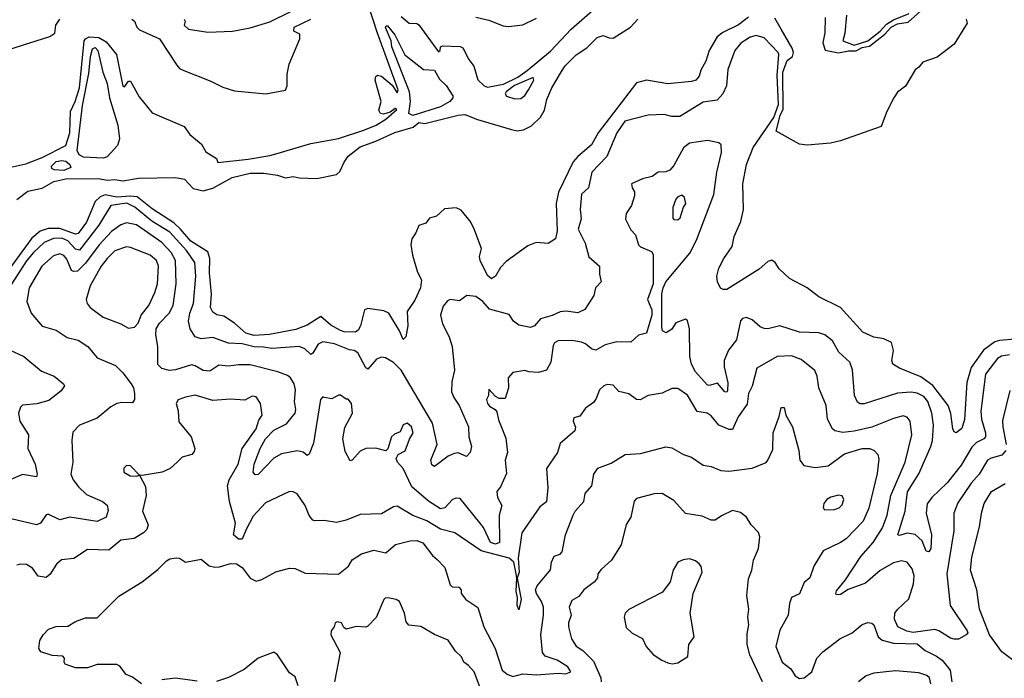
# Model space of a CAD drawing. Extents: x 1552033 to 1694788, y 811965 to 917215.
# Tile 421 of 632: x 1643840 to 1648860, y 852793 to 856153. Entities that reach past the tile are written whole.
import ezdxf

# ---------------------------------------------------------------- set-up
doc = ezdxf.new("R2010")
doc.units = 0

msp = doc.modelspace()

# ---------------------------------------------------------------- linework, layer by layer
at = {"layer": '0CON20XD'}
for points in [[(1643795, 855400.8), (1643871.6, 855418.4), (1643955, 855449.8), (1644075, 855511.6), (1644096.1, 855575), (1644098.6, 855685), (1644122.9, 855735), (1644144.2, 855805), (1644168.3, 856045), (1644175, 856056.1), (1644194.4, 856065.6), (1644242.8, 856062.8), (1644280.4, 856040.4), (1644333.9, 855975), (1644365, 855813.1), (1644375, 855810.6), (1644395, 855840), (1644405, 855838.8), (1644449.1, 855759.1), (1644515, 855677.1), (1644677.9, 855607.9), (1644707.9, 855567.9), (1644767.1, 855517.1), (1644788.9, 855478.9), (1644843.3, 855445), (1644850, 855425), (1645005, 855441.5), (1645115, 855459.8), (1645157.3, 855472.7), (1645325, 855521.4), (1645465, 855547.3), (1645595, 855590), (1645657.7, 855615), (1645706.9, 855645), (1645762.5, 855695), (1645755, 855700), (1645728.6, 855681.4), (1645695, 855670.8), (1645680, 855675), (1645671.7, 855691.7), (1645682.7, 855735), (1645652.5, 855845), (1645655, 855863.8), (1645665, 855870), (1645685, 855864.2), (1645739.1, 855819.1), (1645765, 855780), (1645769.4, 855795), (1645663.8, 856083.8), (1645614.5, 856235)], [(1644678.8, 856155), (1644684, 856145), (1644679.2, 856125), (1644700, 856105), (1644799.2, 856089.2), (1644925.1, 856094.9), (1645015, 856111.3), (1645115, 856141.4), (1645222.2, 856195)], [(1645785, 856168.8), (1645825, 856134.5), (1645865, 856134.3), (1645875, 856127.1), (1645975, 855989.2), (1645983.8, 855995), (1645985.7, 856015), (1645995, 856020), (1646085, 856016.1), (1646099.2, 856009.2), (1646129.7, 855949.7), (1646155.7, 855915), (1646175, 855846.2), (1646208.8, 855815), (1646225, 855809.1), (1646306.3, 855823.7), (1646379.5, 855860.5), (1646427, 855893), (1646547, 855993), (1646650.8, 856105), (1646759.6, 856200.4)], [(1647946.3, 856163.6), (1647945.2, 856085.2), (1647934.3, 856035.7), (1647946.8, 855996.8), (1648015, 855984.3), (1648065, 855994.4), (1648105, 855994.4), (1648135, 856010.7), (1648172.6, 856017.4), (1648251.6, 856078.4), (1648283.9, 856115), (1648315, 856132.1), (1648369.4, 856140.6), (1648465, 856225.1)], [(1643195.7, 856155), (1643185.4, 856045), (1643186.6, 855936.6), (1643201.1, 855891.1), (1643240, 855855), (1643253.3, 855825), (1643227.8, 855765), (1643237.5, 855757.5), (1643255, 855756.4), (1643300.6, 855769.4), (1643343.5, 855786.5), (1643395, 855827.6), (1643475, 855874.1), (1643505, 855882), (1643565, 855880), (1643635, 855912.9), (1643680.3, 855919.7), (1643757.3, 855985), (1643785, 856001.6), (1643993.4, 856066.6), (1644019.2, 856085), (1644024.5, 856125), (1644044.2, 856155)], [(1647555, 856165.8), (1647505, 856126.2), (1647425, 856088.1), (1647396.8, 856065), (1647356, 855995), (1647338.3, 855941.7), (1647312.5, 855895), (1647305, 855864.2), (1647286.9, 855845), (1647265, 855837.1), (1647145, 855825.2), (1647035, 855844.5), (1646985, 855831.2), (1646789.3, 855575), (1646754.7, 855515), (1646685.1, 855454.9), (1646662.4, 855427.6), (1646586.5, 855273.5), (1646574.5, 855215), (1646580, 855075), (1646571.9, 855035), (1646535, 855010.5), (1646473.3, 855016.7), (1646431, 854999), (1646320.8, 854919.2), (1646291.7, 854888.3), (1646265, 854843.9), (1646245, 854831.1), (1646225, 854847.1), (1646187, 854925), (1646184.7, 854945), (1646193.8, 854985), (1646155, 855090), (1646136.2, 855125), (1646090.5, 855180.5), (1646065, 855193.8), (1646005, 855187.5), (1645965, 855151.2), (1645929.5, 855140.5), (1645910, 855115), (1645875, 855103.3), (1645860, 855065), (1645840, 855035), (1645834.1, 855005.9), (1645842.2, 854952.3), (1645868.9, 854865), (1645888.7, 854825), (1645884, 854785), (1645855, 854722.1), (1645816, 854665), (1645818.9, 854591.1), (1645808.1, 854535), (1645795, 854522), (1645777.1, 854565), (1645722.2, 854655), (1645696.8, 854666.8), (1645615, 854680), (1645597.9, 854672.1), (1645578.2, 854591.8), (1645565, 854568.5), (1645551.6, 854558.4), (1645495, 854560.4), (1645475, 854567.5), (1645426.3, 854595), (1645375, 854637.9), (1645305.7, 854594.3), (1645247.6, 854572.4), (1645113.5, 854546.5), (1645035, 854541.7), (1644992.8, 854552.8), (1644935, 854605.2), (1644880.2, 854640.2), (1644845, 854647.3), (1644825, 854661.1), (1644812.5, 854685), (1644817.2, 854752.7), (1644807.8, 854862.2), (1644809.5, 854935), (1644798.6, 854968.6), (1644712.4, 855022.4), (1644660.3, 855085), (1644625.9, 855115.9), (1644515, 855188.1), (1644438.9, 855248.9), (1644405, 855253), (1644335, 855247.2), (1644275, 855260.2), (1644250.8, 855249.2), (1644223.9, 855225), (1644180.2, 855119.8), (1644138.5, 855061.5), (1644125, 855059.4), (1644045, 855087.7), (1643985, 855087.5), (1643945, 855073.5), (1643902.2, 855037.8), (1643754.5, 854835.5)], [(1643825.8, 855235), (1643881.9, 855278.1), (1643955, 855293.1), (1644013.2, 855326.8), (1644075, 855341.4), (1644242.3, 855342.3), (1644285, 855333.9), (1644325, 855337.2), (1644365, 855331.1), (1644445, 855344.8), (1644635, 855348.1), (1644679.5, 855339.5), (1644725, 855292.4), (1644775, 855280), (1644825, 855292.7), (1644922.9, 855347.1), (1645015, 855369.5), (1645085, 855370.7), (1645155, 855359.2), (1645195, 855345.4), (1645235, 855352.9), (1645265.4, 855345.4), (1645355, 855343.1), (1645455, 855363.1), (1645472.1, 855377.9), (1645493.5, 855426.5), (1645514.1, 855455.9), (1645575, 855504.9), (1645655, 855532.9), (1645752.4, 855577.6), (1645846.1, 855603.9), (1645875, 855628.2), (1645905, 855622.9), (1646075, 855666.3), (1646109.7, 855669.7), (1646174.4, 855644.4), (1646347, 855593), (1646376.6, 855586.6), (1646408.3, 855591.7), (1646448.7, 855611.3), (1646495.8, 855655), (1646515, 855690.6), (1646527.8, 855745), (1646553.5, 855805), (1646601.5, 855888.5), (1646621.8, 855918.2), (1646676.9, 855973.1), (1646731.3, 856008.7), (1646785, 856062.2), (1646815, 856071.5), (1646845, 856060), (1646865, 856059.2), (1646953.6, 856115), (1646992.2, 856155)], [(1644412.2, 856155), (1644425.5, 856145), (1644437.3, 856115), (1644451.3, 856101.3), (1644552.9, 856055), (1644640.9, 855920.9), (1644655, 855904), (1644676, 855894), (1644815, 855840), (1644875, 855808), (1644935, 855790), (1645095, 855774), (1645195, 855793.8), (1645204.4, 855815), (1645202.8, 855875), (1645213.1, 855926.9), (1645268.8, 856055), (1645268.8, 856078.8), (1645237.5, 856095), (1645240, 856115), (1645325, 856156.4)], [(1646165.5, 856165.5), (1646231.3, 856151.3), (1646305, 856121.4), (1646332.3, 856117.7), (1646405, 856127.5), (1646475, 856160)], [(1648665.8, 856155), (1648670, 856135), (1648605, 856027.5), (1648518.3, 855961.7), (1648445, 855936.2), (1648425, 855910), (1648405, 855896.7), (1648355.8, 855814.2), (1648315, 855782.5), (1648296.7, 855755), (1648261.2, 855685), (1648232, 855608), (1648025, 855534.2), (1647973.6, 855523.6), (1647855, 855513.3), (1647815, 855517.5), (1647697.5, 855585), (1647717.2, 855665), (1647733.1, 855696.9), (1647730.4, 855885), (1647752.3, 855945), (1647779.8, 855965), (1647784.6, 855985), (1647778.4, 856008.4), (1647723, 856105), (1647690.3, 856160.3)], [(1648054.8, 856175.2), (1648046.5, 856083.5), (1648036.2, 856045), (1648095, 856023.5), (1648164, 856045), (1648227.7, 856095), (1648260.1, 856129.9), (1648295, 856152.7), (1648375, 856184.5)], [(1645845, 855664.6), (1645824.5, 855675), (1645832.8, 855735), (1645826.7, 855785), (1645736.9, 856015), (1645733.8, 856045), (1645705, 856112.5), (1645708.3, 856121.7), (1645715, 856121.2), (1645752.5, 856075), (1645803.4, 855973.4), (1645898.1, 855898.1), (1645955, 855895.6), (1645980.1, 855850.1), (1646015, 855816.9), (1646049.1, 855765), (1646049.1, 855755), (1646032.5, 855735), (1645985, 855708.4), (1645845, 855664.6)], [(1648916.2, 854523.8), (1648835.9, 854515.9), (1648811.2, 854508.8), (1648753.4, 854466.6), (1648691.5, 854378.5), (1648668.3, 854301.7), (1648657.4, 854112.6), (1648643.3, 854066.7), (1648615, 854045.8), (1648605, 854050.9), (1648598.4, 854065), (1648586.9, 854143.1), (1648574, 854185), (1648496.1, 854286.1), (1648435, 854331.7), (1648325.5, 854375.5), (1648292, 854395), (1648285.7, 854415), (1648295.4, 854465), (1648285, 854505.4), (1648245, 854525.3), (1648195, 854532.9), (1648138.3, 854558.3), (1648025, 854684.5), (1647915, 854739.4), (1647855.7, 854785), (1647765, 854832.5), (1647711.7, 854881.7), (1647691.2, 854915), (1647675, 854926.2), (1647655, 854920), (1647609.6, 854880.4), (1647445, 854776.4), (1647426.2, 854776.2), (1647413.1, 854783.1), (1647397.1, 854815), (1647394.6, 854845), (1647404, 854885), (1647430, 854935), (1647472.2, 854995), (1647483.3, 855046.7), (1647517.3, 855122.7), (1647530, 855185), (1647526.4, 855315), (1647544.7, 855415), (1647579.3, 855500.7), (1647685.4, 855654.6), (1647708.9, 855721.1), (1647701.9, 855868.1), (1647710.5, 855975), (1647706.7, 855985), (1647635, 856060.8), (1647595, 856071.8), (1647565, 856063.6), (1647516.9, 856033.1), (1647486.9, 855995), (1647451.1, 855898.9), (1647443.8, 855815), (1647425.5, 855775), (1647396.8, 855743.2), (1647325, 855732.1), (1647205, 855658.8), (1647165, 855659.2), (1647125, 855669.2), (1647045, 855666.7), (1646925, 855635.4), (1646884.8, 855575), (1646833.8, 855455), (1646757.5, 855375), (1646739.2, 855295), (1646705, 855262), (1646697.5, 855185), (1646702.9, 855137.1), (1646687.5, 855085), (1646723, 855013), (1646742.3, 854942.3), (1646795.7, 854895), (1646795.5, 854855), (1646804, 854815), (1646775.7, 854784.3), (1646766.7, 854745), (1646720.8, 854675), (1646685, 854656.9), (1646626, 854666), (1646595, 854661.8), (1646555, 854643.6), (1646495, 854627.3), (1646465, 854590.6), (1646445, 854581.9), (1646384.3, 854594.3), (1646357.8, 854615), (1646335, 854649.2), (1646235.8, 854675.8), (1646201.4, 854715), (1646165, 854741.5), (1646120, 854745), (1646081.7, 854718.3), (1646035, 854725.6), (1646021.1, 854718.9), (1645999.1, 854690.9), (1645986.2, 854645), (1645995, 854601.2), (1646030, 854535), (1646045.4, 854485.4), (1646057.1, 854365), (1646044, 854306), (1646042, 854255), (1646053.9, 854225), (1646080.8, 854185), (1646127.5, 854075), (1646130, 854025), (1646144, 853975), (1646135.8, 853944.2), (1646117.5, 853925), (1646075, 853942.5), (1646055, 853939.6), (1646024.7, 853925.3), (1645955, 853873.1), (1645941.7, 853881.7), (1645935.7, 853905), (1645968.4, 853985), (1645944.5, 854094.5), (1645784.4, 854365), (1645745, 854404.4), (1645705, 854427.5), (1645685, 854431.4), (1645658.7, 854421.3), (1645615, 854370), (1645605, 854376), (1645564, 854454), (1645545.6, 854465.6), (1645520.9, 854469.1), (1645445, 854499.4), (1645385, 854510.2), (1645362.4, 854497.6), (1645335, 854450.9), (1645325, 854444.5), (1645293, 854473), (1645265, 854485.5), (1645125, 854474.8), (1645082.8, 854482.8), (1645035, 854483.4), (1644975, 854499), (1644905, 854503.1), (1644825, 854530.8), (1644764.7, 854524.7), (1644735, 854534.3), (1644709.2, 854575), (1644700.6, 854615), (1644706.5, 854655), (1644726.2, 854705), (1644738, 854845), (1644732.4, 854915), (1644690.4, 854975), (1644605, 855068.7), (1644514.4, 855124.4), (1644426.4, 855196.4), (1644386.5, 855216.5), (1644305, 855204.6), (1644243.5, 855105), (1644145, 854977.7), (1644125, 854981.6), (1644086, 855025), (1644055, 855038.9), (1644012.7, 855037.3), (1643964.1, 855015.9), (1643910.2, 854965), (1643875, 854921.9), (1643795, 854798.9)], [(1644265, 855447), (1644165, 855452.2), (1644142.8, 855462.8), (1644132.6, 855485), (1644160.7, 855715), (1644192.2, 855877.8), (1644201, 855965), (1644211.9, 856005), (1644225, 856011.2), (1644238.4, 855995), (1644263.7, 855885), (1644285, 855827.1), (1644297.2, 855755), (1644340, 855615), (1644348.6, 855545), (1644339, 855511), (1644285, 855453.9), (1644265, 855447)], [(1646365, 855748.8), (1646395, 855751.5), (1646415, 855766.9), (1646434.6, 855795), (1646461.1, 855845), (1646457.4, 855857.4), (1646362, 855818), (1646320, 855785), (1646314.5, 855774.5), (1646322.7, 855762.7), (1646365, 855748.8)], [(1648886.2, 854443.8), (1648845, 854435.8), (1648824.6, 854425), (1648764.3, 854345), (1648740.8, 854155), (1648743.3, 854115), (1648764.2, 854045), (1648764.7, 854025), (1648755.9, 854014.1), (1648717.9, 853995), (1648695, 853972.5), (1648640.2, 853879.8), (1648569.4, 853790.6), (1648490.7, 853715), (1648467.4, 853682.6), (1648461.9, 853635), (1648488.6, 853525), (1648485.3, 853455), (1648475, 853438.1), (1648460.8, 853440.8), (1648441.8, 853495), (1648405.8, 853525.8), (1648365, 853533.5), (1648325, 853521.9), (1648316.7, 853525), (1648353.9, 853645), (1648366.2, 853743.8), (1648423.9, 853836.1), (1648486.1, 853975), (1648493.8, 854006.2), (1648498.8, 854085), (1648491, 854145), (1648470.4, 854205), (1648450.4, 854230.4), (1648415, 854247.3), (1648385, 854252), (1648315, 854247.5), (1648145, 854192.8), (1648125, 854193.2), (1648111.1, 854201.1), (1648095.9, 854235), (1648086.4, 854366.4), (1648072.9, 854405), (1648015.9, 854455.9), (1647983.3, 854515), (1647945, 854545.5), (1647915, 854555.4), (1647815, 854558.8), (1647715, 854591.1), (1647655, 854576.5), (1647635, 854577.5), (1647615, 854586.7), (1647575, 854622.2), (1647545, 854633.3), (1647525, 854628.1), (1647515, 854616), (1647495, 854519.2), (1647453.2, 854466.8), (1647431.9, 854415), (1647431.8, 854381.8), (1647450.4, 854299.6), (1647448.4, 854261.6), (1647445, 854253.1), (1647435, 854253.8), (1647398.3, 854298.3), (1647355, 854287.1), (1647345, 854289.7), (1647285, 854357.1), (1647265.3, 854395), (1647255.8, 854435), (1647254.1, 854575), (1647245, 854618), (1647234.1, 854625.9), (1647185, 854605.8), (1647165, 854574.2), (1647136.1, 854556.1), (1647118, 854565), (1647113.1, 854585), (1647114.5, 854754.5), (1647120, 854785), (1647134, 854816), (1647257.4, 854962.6), (1647291.1, 855028.9), (1647378.2, 855261.8), (1647394.8, 855375), (1647417.6, 855475), (1647416.4, 855515), (1647405, 855525.5), (1647347.2, 855537.2), (1647255, 855522.5), (1647225, 855499.7), (1647175, 855408.5), (1647155, 855385.4), (1647135, 855377.5), (1647095, 855374.4), (1647065, 855352.9), (1647015, 855341.4), (1646960, 855315), (1646962, 855295), (1646974.6, 855274.6), (1646974.6, 855254.6), (1646960, 855205), (1646931.4, 855165), (1646929.4, 855135), (1646955, 855081.2), (1646979.4, 855055), (1646995, 855004.2), (1647005, 854994.4), (1647060.7, 854970.7), (1647069.6, 854955), (1647069.7, 854805), (1647040, 854725), (1647062.7, 854672.7), (1647062.9, 854645), (1647035, 854554), (1646995, 854544.2), (1646955, 854507.1), (1646885, 854508.6), (1646825, 854494.5), (1646777.1, 854467.1), (1646755, 854474.3), (1646725, 854500), (1646705, 854508.1), (1646655, 854516.2), (1646585, 854514), (1646565.8, 854504.2), (1646559.1, 854490.9), (1646548.1, 854405), (1646525.6, 854364.4), (1646485, 854353.3), (1646436, 854356), (1646415, 854363.3), (1646355, 854353.3), (1646330.8, 854325), (1646331.9, 854275), (1646315, 854220), (1646285, 854220), (1646265, 854230), (1646231.7, 854268.3), (1646230, 854235), (1646220, 854215), (1646224.2, 854195), (1646235, 854181.2), (1646264.3, 854164.3), (1646271.9, 854151.9), (1646281.7, 854111.7), (1646318.7, 854018.7), (1646326.4, 853945), (1646315.6, 853905), (1646322.5, 853837.5), (1646291.1, 853768.9), (1646272.2, 853745), (1646276.4, 853715), (1646297.3, 853675), (1646284.8, 853625), (1646286.4, 853485), (1646265, 853476.3), (1646240, 853485), (1646205, 853561.8), (1646186, 853586), (1646085, 853709.5), (1646065, 853711.8), (1646046, 853705), (1646007.6, 853662.4), (1645985, 853657.9), (1645925, 853696.2), (1645839.2, 853769.2), (1645795, 853862.5), (1645766.2, 853895), (1645758.8, 853915), (1645768.8, 853935), (1645805, 853954), (1645827.3, 854012.7), (1645846.5, 854045), (1645836.9, 854075), (1645815, 854094), (1645795, 854086.7), (1645779.5, 854050.5), (1645750.9, 854039.1), (1645735.6, 854025), (1645716.7, 853963.3), (1645707.1, 853952.9), (1645655, 853967.1), (1645605, 853964.5), (1645575, 853951.9), (1645535, 853905.7), (1645525, 853902.9), (1645499.4, 853949.4), (1645487.3, 854015), (1645498.1, 854071.9), (1645536, 854145), (1645530.8, 854195), (1645515, 854217.5), (1645505, 854217.5), (1645475, 854237.5), (1645465, 854237.5), (1645431.7, 854218.3), (1645392.5, 854225), (1645385, 854228.8), (1645373.3, 854215), (1645337.8, 853992.2), (1645315, 853935.8), (1645305, 853930), (1645285, 853946.4), (1645255, 853954.1), (1645175, 853938.6), (1645134.9, 853915.2), (1645055, 853832.9), (1645040.4, 853830.4), (1645030, 853845), (1645035.9, 853885), (1645065.3, 853965), (1645093.4, 854015), (1645135, 854058.2), (1645199.5, 854090.5), (1645244.5, 854145), (1645248.1, 854165), (1645240.6, 854205), (1645245.5, 854265), (1645240, 854295), (1645221.1, 854325), (1645205, 854337.3), (1645155.9, 854355.9), (1645015, 854391.3), (1644955, 854392.2), (1644905, 854385.3), (1644855, 854390), (1644809.4, 854360.6), (1644775, 854363.9), (1644735, 854387), (1644715, 854391.7), (1644635, 854366), (1644603.4, 854363.4), (1644565, 854373.1), (1644543.7, 854393.7), (1644544.7, 854485), (1644534.3, 854544.3), (1644536.3, 854575), (1644552.7, 854605), (1644601.4, 854655), (1644622.4, 854695), (1644637.4, 854805), (1644634.8, 854925), (1644612.5, 854965), (1644565, 855017), (1644435, 855105.8), (1644385, 855116.9), (1644355, 855106.9), (1644308.5, 855071.5), (1644245.2, 855005), (1644175, 854910.6), (1644135, 854870.6), (1644115, 854867.6), (1644104.2, 854874.2), (1644080.5, 854930.5), (1644065, 854950), (1644045, 854958.2), (1644012.1, 854947.9)], [(1644065, 855384.1), (1644015, 855386.7), (1644003.7, 855393.7), (1644001.2, 855405), (1644025, 855428.7), (1644055, 855434.4), (1644075, 855431.1), (1644095.6, 855415), (1644101.1, 855398.9), (1644065, 855384.1)], [(1647195, 855131.2), (1647207.1, 855142.9), (1647224.3, 855195.7), (1647236.1, 855213.9), (1647230, 855245), (1647215, 855257.5), (1647195, 855250), (1647185, 855237.5), (1647169.2, 855195), (1647170.6, 855140.6), (1647175, 855133.3), (1647195, 855131.2)], [(1644395, 854579.2), (1644425, 854584.6), (1644444.6, 854605), (1644458.9, 854645), (1644498.9, 854695), (1644528.3, 854761.7), (1644541.7, 854805), (1644546.9, 854895), (1644536.6, 854925), (1644505, 854950.8), (1644405, 854991.5), (1644385, 854993.8), (1644325, 854973.3), (1644285.9, 854935), (1644255.3, 854895), (1644200, 854795), (1644178.6, 854725), (1644184.2, 854705), (1644199.2, 854685), (1644264.7, 854634.7), (1644355, 854601.5), (1644395, 854579.2)], [(1644012.1, 854947.9), (1643951.9, 854895), (1643888.8, 854785), (1643875.6, 854715), (1643897.8, 854655), (1643955, 854590), (1644025, 854568.2), (1644081.9, 854531.9), (1644138.3, 854518.3), (1644187.1, 854485), (1644235, 854428.1), (1644328.1, 854388.1), (1644365, 854351.9), (1644408.9, 854295), (1644420, 854275), (1644425.6, 854245), (1644425.6, 854214.4), (1644415, 854198.8), (1644360.3, 854199.7), (1644335, 854194.2), (1644305, 854177.5), (1644235, 854120.6), (1644145.5, 854084.5), (1644110.7, 854049.3), (1644105.7, 854005.7), (1644111.5, 853895), (1644100.5, 853835), (1644111.8, 853805), (1644140.5, 853770.5), (1644181.2, 853731.2), (1644261.2, 853695), (1644285, 853676), (1644291.2, 853648.8), (1644281.2, 853615), (1644235, 853593.3), (1644095, 853615.3), (1644045, 853600.8), (1643985, 853630.8), (1643975, 853626.2), (1643945.8, 853585), (1643925, 853576.5), (1643795.8, 853605.8)], [(1643788.3, 854468.3), (1643861.2, 854435), (1643950.3, 854360.3), (1644015, 854334.3), (1644063.8, 854295), (1644068, 854285), (1644051.3, 854258.7), (1643989.1, 854210.9), (1643926.9, 854193.1), (1643853.9, 854186.1), (1643843.8, 854176.2), (1643834.6, 854145.4), (1643840.9, 854105), (1643885.6, 854035), (1643881.2, 853965), (1643917.9, 853885), (1643928.1, 853835), (1643925, 853821.2), (1643855, 853833.3), (1643795, 853807.1)], [(1648867.3, 853955), (1648848.2, 853931.8), (1648793.5, 853916.5), (1648773.8, 853905), (1648731.3, 853835), (1648691.2, 853788.8), (1648622.4, 853687.6), (1648603.2, 853635), (1648602.8, 853545), (1648567.8, 853325), (1648583.8, 853165), (1648670.9, 853035), (1648673.6, 853025), (1648665.5, 853015), (1648626.8, 852993.2), (1648605, 852991.9), (1648585, 852997), (1648525.8, 853035.8), (1648505, 853042.6), (1648395, 853026.5), (1648363.3, 853033.3), (1648317.2, 853055), (1648300.9, 853095), (1648302.6, 853125), (1648315, 853144), (1648372.4, 853197.6), (1648396.2, 853275), (1648401.1, 853315), (1648390.9, 853350.9), (1648365, 853384.6), (1648335, 853392.2), (1648295, 853381.8), (1648227.8, 853342.2), (1648151.7, 853278.3), (1648064.7, 853245.3), (1648025, 853220.4), (1648005, 853219.2), (1648001.1, 853225), (1648005, 853238.6), (1648050.8, 853295), (1648128.9, 853415), (1648190.9, 853485), (1648239, 853561), (1648263, 853625), (1648281.1, 853725), (1648354.1, 853895), (1648388, 854035), (1648380, 854105), (1648364.7, 854124.7), (1648345, 854131.2), (1648295, 854117.6), (1648185, 854073.7), (1648095, 854053.8), (1648036.6, 854046.6), (1647995.4, 854055.4), (1647983.3, 854065), (1647958.8, 854115), (1647952.1, 854185), (1647914.6, 854275), (1647905.4, 854335), (1647893.8, 854363.8), (1647825, 854419.2), (1647775, 854437.6), (1647702, 854435), (1647598, 854375), (1647575, 854283.8), (1647555.5, 854245), (1647548.5, 854191.5), (1647503.6, 854126.4), (1647475, 854062.5), (1647457, 854063), (1647404.8, 854084.8), (1647365, 854131.1), (1647345, 854145.6), (1647294.1, 854154.1), (1647245, 854237.1), (1647195, 854270.6), (1647165, 854271.4), (1647115, 854247.8), (1647044.6, 854235.4), (1647002.7, 854212.7), (1646985, 854216), (1646945, 854244.3), (1646895, 854255.7), (1646865, 854288.2), (1646835, 854291.2), (1646817.5, 854285), (1646795.6, 854265), (1646779.5, 854220.5), (1646765, 854199.2), (1646725, 854171.4), (1646695, 854130), (1646665, 854122.5), (1646661.2, 854105), (1646674.1, 854074.1), (1646670, 854055), (1646595, 853990), (1646582, 853945), (1646526.1, 853863.9), (1646531.8, 853765), (1646525, 853693.8), (1646492.3, 853667.7), (1646400.5, 853535), (1646381.6, 853405), (1646385.7, 853335), (1646375.7, 853304.3), (1646395.9, 853195), (1646385, 853142.5), (1646375.8, 853165.8), (1646378.1, 853205), (1646371.2, 853235), (1646374.6, 853304.6), (1646369.2, 853335), (1646359.1, 853385), (1646335, 853406.5), (1646192.8, 853442.8), (1646059.2, 853535), (1645985, 853553.3), (1645915, 853596.8), (1645843.8, 853623.8), (1645765, 853670.8), (1645745, 853668), (1645685, 853632.5), (1645575, 853629.1), (1645505, 853600.4), (1645455, 853587.8), (1645392.3, 853597.7), (1645345, 853595.8), (1645335, 853599.2), (1645315, 853622.9), (1645295, 853674), (1645255, 853733.6), (1645235, 853744.7), (1645215, 853745.3), (1645092.6, 853687.4), (1645030.1, 853619.9), (1644995, 853551.2), (1644975, 853502), (1644955, 853503.3), (1644930, 853525), (1644940.8, 853585), (1644910, 853695), (1644899.5, 853775), (1644907.9, 853805), (1644953, 853885), (1644974.3, 853965), (1645044.7, 854065), (1645059.8, 854110.2), (1645075.4, 854135), (1645067.8, 854195), (1645045, 854229.2), (1645025, 854231.9), (1644987.5, 854212.5), (1644915, 854217.5), (1644825, 854210), (1644735, 854237.2), (1644685, 854227.5), (1644647.2, 854212.8), (1644638.1, 854195), (1644647.6, 854157.6), (1644651.2, 854101.2), (1644714.3, 854025), (1644732, 853965), (1644729.5, 853950.5), (1644717.5, 853935), (1644668.8, 853921.2), (1644643.3, 853895), (1644607, 853863), (1644565.8, 853844.2), (1644465, 853827.5), (1644450, 853830), (1644405, 853876.2), (1644385, 853878.8), (1644370, 853865), (1644371.2, 853845), (1644402.5, 853825), (1644435, 853823.3), (1644450, 853830), (1644481.3, 853771.3), (1644485.5, 853725), (1644465.5, 853645), (1644494.3, 853575), (1644488.2, 853551.8), (1644470.8, 853535), (1644423.1, 853506.9), (1644355, 853497.9), (1644295, 853446.4), (1644185, 853450), (1644115.4, 853404.6), (1644053.3, 853396.7), (1644026.9, 853375), (1643996, 853324), (1643975, 853306.9), (1643933.4, 853313.4), (1643905.3, 853355.3), (1643875, 853374.2), (1643845, 853375.6), (1643825, 853369.2)], [(1648888.8, 854261.2), (1648851.3, 854108.7), (1648851.8, 854075), (1648870, 853985)], [(1644461.2, 852765), (1644415, 852799.2), (1644382.8, 852812.8), (1644350, 852855), (1644335, 852862.5), (1644235, 852862.4), (1644185, 852846.5), (1644125, 852845.6), (1644072.5, 852865), (1644066.7, 852875), (1644067.5, 852895), (1644060, 852905), (1644005, 852909.5), (1643947.5, 852927.5), (1643937.5, 852945), (1643943.3, 852985), (1643960, 853015), (1643987.1, 853042.9), (1644025, 853056.7), (1644085, 853058), (1644125, 853082), (1644175, 853101.2), (1644235, 853102), (1644345, 853211.2), (1644463.8, 853285), (1644545, 853348), (1644588.3, 853391.7), (1644605, 853402), (1644637.7, 853407.7), (1644655, 853406.2), (1644685.9, 853385.9), (1644765, 853401.4), (1644806.5, 853366.5), (1644835, 853359.5), (1644859.1, 853360.9), (1644915, 853378.5), (1644945, 853376.5), (1644975, 853358.1), (1645015, 853303.6), (1645045, 853288.8), (1645075, 853296.2), (1645145, 853335.5), (1645216.1, 853353.9), (1645245, 853353.8), (1645295, 853329.2), (1645465, 853323.5), (1645515.7, 853364.3), (1645535, 853397.5), (1645582.8, 853427.3), (1645645, 853446.2), (1645707, 853433), (1645755.4, 853474.6), (1645830, 853495), (1645865, 853496.4), (1645895, 853484.4), (1645945, 853418.6), (1645969.1, 853399.1), (1646008.1, 853358.1), (1646035, 853270), (1646045, 853260), (1646078.3, 853258.3), (1646090, 853245), (1646090, 853225), (1646113.8, 853195), (1646175, 853154.2), (1646205.9, 853055), (1646264.1, 852945), (1646300.2, 852835), (1646325, 852813.8), (1646355, 852802), (1646404.8, 852815.2), (1646475, 852810.9), (1646585, 852818.5), (1646625.2, 852814.8), (1646650, 852825), (1646635, 852852.1), (1646580, 852885), (1646519.2, 852905), (1646505.5, 852925), (1646497.5, 853015), (1646510.8, 853115), (1646510.3, 853155), (1646500.3, 853185), (1646474.1, 853225), (1646470.4, 853245), (1646477.5, 853265), (1646545.6, 853345.6), (1646550.6, 853385), (1646564.4, 853415.6), (1646595, 853426), (1646605, 853438.8), (1646622.7, 853525), (1646662.1, 853625), (1646672.2, 853645), (1646716.4, 853695), (1646723.3, 853735), (1646756.9, 853775), (1646767.9, 853835), (1646787.8, 853865), (1646855, 853890.8), (1646927.5, 853935), (1647005, 853940), (1647135, 853974.4), (1647165, 853968.6), (1647225, 853934.2), (1647265, 853920.8), (1647325, 853880.8), (1647365, 853873.1), (1647415, 853852.9), (1647455, 853850.4), (1647575, 853864.3), (1647645, 853894.2), (1647654.2, 853905), (1647679.6, 853960.4), (1647682.1, 854045), (1647712, 854128), (1647722.5, 854175), (1647737.5, 854175), (1647746.7, 854135), (1647780, 854075), (1647813.1, 853955), (1647816.9, 853905), (1647838, 853878), (1647895, 853867.7), (1647962.6, 853877.4), (1648045, 853937.5), (1648135, 853965.8), (1648174.7, 853964.7), (1648195.8, 853955), (1648214.4, 853935), (1648220.8, 853910.8), (1648212.2, 853837.8), (1648169, 853661), (1648140.8, 853595), (1648053.1, 853505), (1648024.2, 853485), (1647936.1, 853443.9), (1647888.6, 853365), (1647868, 853305), (1647839.1, 853280.9), (1647815.4, 853224.6), (1647775.4, 853204.6), (1647764.5, 853175), (1647758.5, 853115), (1647715, 853038.8), (1647694.6, 852955), (1647728.1, 852875), (1647771.5, 852841.5), (1647794.2, 852805), (1647815, 852791.4), (1647838.8, 852795), (1647878.6, 852825), (1647904.6, 852895.4), (1647935, 852927.5), (1648022, 852995), (1648083.8, 853025), (1648135, 853067.5), (1648165, 853077.5), (1648185, 853074), (1648194, 853065), (1648216.2, 853005), (1648237.6, 852987.6), (1648295, 852972.3), (1648415, 852968.6), (1648456.7, 852935), (1648515, 852906.4), (1648543.1, 852885), (1648583.3, 852835), (1648592, 852775)], [(1648975, 852832.9), (1648848.2, 852928.2), (1648785, 853014.5), (1648733.3, 853145), (1648720.4, 853245), (1648688.2, 853345), (1648695, 853410), (1648733.8, 853565), (1648743.8, 853635), (1648757.1, 853685), (1648794.4, 853745), (1648865, 853787.1)], [(1647627.9, 852775), (1647562, 852912), (1647548.8, 852965), (1647549.5, 853019.5), (1647557.8, 853065), (1647552.9, 853105), (1647557.1, 853145), (1647547.1, 853215), (1647555, 853300), (1647571.9, 853345), (1647581.1, 853395), (1647606.7, 853455), (1647614.3, 853514.3), (1647606.1, 853536.1), (1647568.8, 853575), (1647544.7, 853614.7), (1647515, 853638.9), (1647475, 853648.1), (1647417.8, 853622.2), (1647385, 853600), (1647365, 853600), (1647320.2, 853620.2), (1647235, 853634.4), (1647175, 853700), (1647115, 853735.8), (1647075, 853734.2), (1646985, 853710), (1646972.7, 853697.3), (1646956.4, 853615), (1646931.7, 853578.3), (1646906.8, 853473.2), (1646858, 853395), (1646805, 853348), (1646787.5, 853325), (1646786.7, 853305), (1646770.8, 853285), (1646715.6, 853244.4), (1646690.2, 853209.8), (1646655, 853190), (1646642.1, 853155), (1646652.3, 853115), (1646638.8, 853075), (1646638.5, 853055), (1646653.2, 852995), (1646677.6, 852957.6), (1646711.5, 852935), (1646765, 852880.6), (1646802.5, 852795), (1646804, 852775)], [(1647943, 853653), (1647995, 853653.3), (1648018.1, 853661.9), (1648032.8, 853677.2), (1648041.4, 853705), (1648033.3, 853723.3), (1648015, 853727.3), (1647975, 853716.5), (1647955.7, 853705), (1647939.2, 853685), (1647936, 853665), (1647943, 853653)], [(1647167.3, 852867.3), (1647195, 852871.8), (1647246.6, 852903.4), (1647252.3, 852965), (1647278.6, 853005), (1647257.5, 853125), (1647274.2, 853225), (1647320, 853335), (1647315, 853362.5), (1647305.5, 853375.5), (1647285, 853392.5), (1647255, 853401.9), (1647222.1, 853397.9), (1647196.2, 853385), (1647172, 853345), (1647155.7, 853284.3), (1647117.4, 853232.6), (1646945, 853144.2), (1646926.9, 853125), (1646922.3, 853105), (1646932.1, 853052.1), (1646962.9, 853022.9), (1647015, 852996), (1647034.3, 852955), (1647070, 852915), (1647113.3, 852885), (1647145, 852871.1), (1647167.3, 852867.3)], [(1646191.4, 852735), (1646157.1, 852825), (1646128.9, 852858.9), (1646104, 852875), (1646092.3, 852902.3), (1646061.4, 852931.4), (1646025, 852988), (1645955.5, 853015.5), (1645885, 853057.5), (1645824.4, 853064.4), (1645810.3, 853080.3), (1645802.2, 853125), (1645775.8, 853185), (1645760, 853195), (1645725, 853202), (1645705, 853203.3), (1645696.7, 853195), (1645657, 853103), (1645615, 853058.6), (1645605, 853054.2), (1645555, 853057.5), (1645505, 853044), (1645492, 853052), (1645480, 853075), (1645459.3, 853080.7), (1645447.5, 853075), (1645442.5, 853055), (1645427.5, 853035), (1645426.7, 853015), (1645474.2, 852925), (1645444.6, 852775.4)], [(1645259.2, 852755), (1645245, 852800.8), (1645215, 852820), (1645155, 852913.1), (1645135, 852926.9), (1645056.2, 852895), (1644985, 852838.5), (1644905, 852796.5), (1644843.4, 852776.6)], [(1648484.6, 852765), (1648478.5, 852795), (1648465, 852807.7), (1648425, 852821.3), (1648305, 852830.7), (1648195, 852818.2), (1648155, 852805.6), (1648117.1, 852775)], [(1644745, 852777.5), (1644635, 852793.3), (1644565, 852785.5)]]:
    msp.add_lwpolyline(points, dxfattribs=at)

doc.saveas('drawing.dxf')
